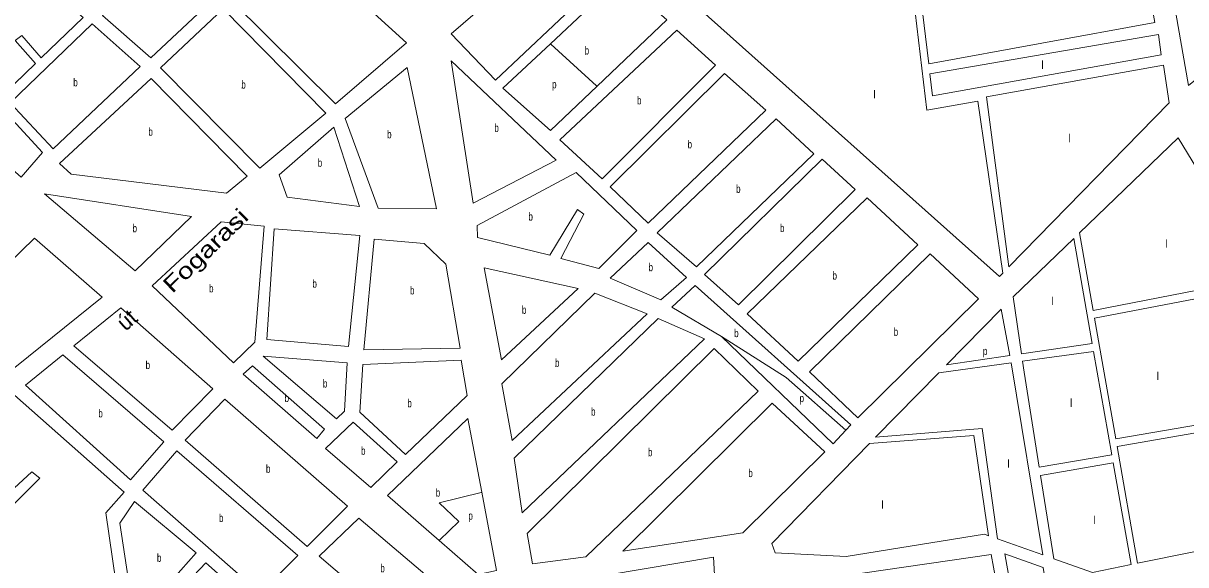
# Model space of a CAD drawing. Extents: x 639657 to 671642, y 222838 to 252123.
# Drawn here: x 656035 to 657488, y 240268 to 240945 of the extents above; entities that cross this region are included whole.
import ezdxf
from ezdxf.enums import TextEntityAlignment as Align

# ---------------------------------------------------------------- set-up
doc = ezdxf.new("R2010")
doc.units = 0
doc.header["$LTSCALE"] = 4
doc.layers.add('1', color=7, linetype='Continuous', lineweight=13)
doc.layers.add('21', color=7, linetype='Continuous', lineweight=13)
doc.layers.add('22', color=7, linetype='Continuous')
doc.layers.add('7', color=7, linetype='Continuous')

msp = doc.modelspace()

# ---------------------------------------------------------------- linework, layer by layer
at = {"layer": '1'}
for p, q in [((657136.629, 241148.604), (657166.767, 240894.142)), ((657136.979, 241063.444), (657164.438, 240836.335)), ((656781.01, 241000.87), (656693.973, 240919.436)), ((657168.234, 240881.754), (657171.48, 240854.349)), ((657228.235, 240847.536), (657164.438, 240836.335)), ((657228.235, 240847.536), (657259.221, 240632.78)), ((657238.795, 240853.209), (657266.954, 240640.684)), ((657347.925, 240676.149), (657371.052, 240544.729)), ((657355.28, 240683.242), (657372.312, 240586.069)), ((657372.312, 240586.069), (657584.526, 240627.362)), ((657373.977, 240576.57), (657590.365, 240617.76)), ((657373.977, 240576.57), (657400.384, 240425.912)), ((657282.435, 240531.809), (657371.052, 240544.729)), ((657188.923, 240518.175), (657267.928, 240529.694)), ((657283.753, 240522.779), (657372.757, 240535.046)), ((657372.757, 240535.046), (657395.536, 240405.606)), ((657179.336, 240508.389), (657269.819, 240520.86)), ((657269.819, 240520.86), (657309.411, 240280.772)), ((657285.76, 240509.03), (657283.753, 240522.779)), ((657100.276, 240427.684), (657179.336, 240508.389)), ((657285.76, 240509.03), (657304.753, 240390.268)), ((657400.384, 240425.912), (657678.023, 240473.609)), ((657402.062, 240416.343), (657683.58, 240464.47)), ((656590.64, 240451.06), (656608.126, 240358.923)), ((657069.15, 240443.25), (657063.3, 240436.76)), ((657402.062, 240416.343), (657427.671, 240270.238)), ((657304.753, 240390.268), (657395.536, 240405.606)), ((657306.41, 240379.901), (657397.25, 240395.872)), ((657397.25, 240395.872), (657419.645, 240268.617)), ((657306.41, 240379.901), (657323.033, 240275.963)), ((657309.411, 240280.772), (657252.778, 240300.766))]:
    msp.add_line(p, q, dxfattribs=at)
for points in [[(657166.767, 240894.142), (657449.16, 240945.75), (657423.18, 241089.57), (657353.118, 241180.791)], [(656966.127, 241049.097), (656879.71, 240963.54), (657255.16, 240628.63), (657259.221, 240632.78)], [(656752.173, 240866.261), (656839.51, 240949.23), (656781.01, 241000.87)], [(656693.973, 240919.436), (656634.36, 240863.66), (656693.95, 240810.95), (656752.173, 240866.261)], [(657171.48, 240854.349), (657457.1, 240905.36), (657453.59, 240930.73), (657168.234, 240881.754)], [(657266.954, 240640.684), (657467.24, 240845.39), (657459.84, 240892.63), (657238.795, 240853.209)], [(657355.28, 240683.242), (657478.36, 240801.95), (657584.526, 240627.362)], [(657282.435, 240531.809), (657272.05, 240602.97), (657347.925, 240676.149)], [(656907.848, 240553.733), (656845.85, 240590.26), (656874.65, 240617.37), (657069.15, 240443.25)], [(657188.923, 240518.175), (657257.13, 240587.8), (657267.928, 240529.694)], [(656907.848, 240553.733), (657047.389, 240419.679), (657063.3, 240436.76)], [(657683.58, 240464.47), (657760.79, 240337.5), (657427.671, 240270.238)], [(656554.807, 240298.761), (656490.4, 240355.09), (656590.64, 240451.06)], [(657100.276, 240427.684), (657233.255, 240438.672), (657252.778, 240300.766)], [(657241.545, 240304.732), (657223.209, 240429.735), (657092.623, 240419.872)], [(657241.545, 240304.732), (657236.45, 240306.53), (657063.59, 240278.74), (656974.85, 240283.37), (656970.45, 240295.16), (657092.623, 240419.872)], [(656608.126, 240358.923), (656626.69, 240261.1), (656603.62, 240256.07), (656554.807, 240298.761)], [(657419.645, 240268.617), (657371.42, 240258.88), (657323.033, 240275.963)]]:
    msp.add_lwpolyline(points, dxfattribs=at)
for points in [[(656304.77, 241117.26), (656134.16, 240954.59), (656194.82, 240901.89), (656364.39, 241061.33)], [(657574.52, 240934.44), (657491.24, 240867.09), (657453.89, 241081.76)], [(656513.99, 240920.7), (656425.41, 240844.17), (656295.27, 240973.14), (656374.73, 241047.44)], [(656716.53, 241058.38), (656569.8, 240931.92), (656625.13, 240873.8), (656770.17, 241010.99)], [(656057.73, 240901.66), (656109.99, 240952.24), (656038.49, 241013.99), (655946.28, 240922.92), (656010.83, 240856.28), (656050.43, 240894.6), (656025.3, 240923.58), (656033.31, 240929.56)], [(656413.15, 240832.78), (656330.96, 240763.83), (656206.76, 240889.1), (656285.15, 240962.85)], [(656121.35, 240944.27), (656018.99, 240845.6), (656072.71, 240788), (656181.48, 240891.03)], [(656851.99, 240936.43), (656705.88, 240799.23), (656758.45, 240750.76), (656900.21, 240892.77)], [(656514.79, 240889.53), (656437.4, 240826), (656478.69, 240714.02), (656551.81, 240713.02)], [(656570.09, 240898.06), (656597.44, 240720.39), (656701.26, 240773.93)], [(656195.05, 240876.1), (656080.39, 240769.79), (656095.01, 240756.32), (656289.29, 240732.85), (656314.91, 240754.02)], [(656911.59, 240882.11), (656768.75, 240740.64), (656815.91, 240695.35), (656963.06, 240836.32)], [(655973.11, 240804.9), (656032.69, 240752.73), (656059.31, 240783.59), (656007.75, 240839.59)], [(656423.51, 240815.13), (656355.22, 240755.44), (656365.14, 240727.57), (656455.3, 240716.2)], [(656976.06, 240825.68), (656827.31, 240683.08), (656876.6, 240640.5), (657023.2, 240782.01)], [(657033.48, 240775.11), (656886.36, 240630.91), (656929.16, 240593.11), (657074.66, 240737.29)], [(656133.99, 240602.55), (655932.19, 240440.7), (655876.87, 240496.13), (655911.51, 240531.35), (655873.06, 240563.28), (655839.99, 240530.53), (655785.88, 240586.59), (655946.57, 240765.98), (656008.86, 240711.15), (655981.23, 240674.9), (656016.43, 240644.56), (656049.48, 240676.55)], [(656726.13, 240758.55), (656602.52, 240692.48), (656602.65, 240677.43), (656693.16, 240655.08), (656727.6, 240712.34), (656735.72, 240706.5), (656707.17, 240650.9), (656754.58, 240638.4), (656802.02, 240686.09)], [(656061.9, 240732.02), (656175.1, 240635.69), (656245.47, 240703.46)], [(657089.81, 240726.67), (656940, 240581.91), (657003.41, 240522.78), (657153.21, 240668.08)], [(656196.22, 240617.05), (656298.12, 240520.63), (656324.78, 240546.65), (656336.42, 240691.32), (656282.62, 240696.78)], [(656441.48, 240541.09), (656339.8, 240550), (656348.82, 240688.2), (656455.87, 240679.96)], [(656473.65, 240675.28), (656460.87, 240537.04), (656581.27, 240539.13), (656563.16, 240643.78), (656536.05, 240669.89)], [(656816.12, 240671.16), (656768.66, 240626.69), (656831.8, 240599.28), (656863.81, 240627.49)], [(657168.36, 240656.92), (657017.51, 240509.47), (657078.22, 240451.93), (657229.06, 240600.46)], [(656728.46, 240613.46), (656611.04, 240639.34), (656633, 240524.51)], [(656814.75, 240581.93), (656646.25, 240423.58), (656633.27, 240494.42), (656749.48, 240607.72)], [(656157.22, 240589.31), (656098.5, 240542.06), (656221.44, 240436.68), (656272.07, 240488.16)], [(656886.52, 240550.83), (656658.86, 240333.39), (656648.59, 240401.56), (656828.77, 240576.14)], [(656038.18, 240492.65), (656169.3, 240374.43), (656210.82, 240422.08), (656084.62, 240530.66)], [(656335.15, 240529), (656426.68, 240450.76), (656436.81, 240460.52), (656440.05, 240520.74)], [(656459.42, 240518.76), (656582.48, 240524.09), (656589.85, 240480.08), (656513.07, 240406.34), (656455.63, 240459.06)], [(656738.36, 240278.16), (656953.74, 240485.28), (656898.45, 240538.56), (656664.99, 240307.65), (656671.77, 240269.54)], [(656321.81, 240517.06), (656411.74, 240437.74), (656402.16, 240426.37), (656310.07, 240506.75)], [(656038.26, 240112.12), (656167.07, 240135.24), (656138.48, 240333.32), (656161.37, 240359.31), (656024.31, 240480.17), (655954.37, 240424.76), (656018.37, 240359.19), (656046.1, 240384.68), (656055.85, 240376.7), (656017.48, 240338.22), (655942.63, 240414.45), (655887.738, 240364.976), (655929.677, 240318.542), (655946.632, 240334.615), (655986.76, 240284.75), (656010.24, 240243.03)], [(656237.68, 240423.91), (656389.89, 240291.36), (656440.52, 240341.77), (656287.23, 240475.39)], [(656934.28, 240308.13), (656784.53, 240285.54), (656971.08, 240470.38), (657036.65, 240409.66)], [(656469.35, 240365.12), (656413.02, 240413.56), (656447.68, 240446.64), (656502.4, 240397.11)], [(656184.46, 240361.66), (656331.27, 240232.83), (656378.16, 240279.98), (656227.04, 240410.92)], [(656155.79, 240320.57), (656174.61, 240196.57), (656251.27, 240283.21), (656174.37, 240347.6)], [(656405.05, 240279.13), (656507.95, 240191.31), (656589.112, 240206.922), (656575.95, 240223.59), (656454.63, 240326.84)], [(656635.19, 240233.93), (656897.56, 240278.06), (656899.09, 240255.92), (656638.91, 240215.52)], [(657253.48, 240233.63), (656962.15, 240185.75), (656954.81, 240239.13), (657244.73, 240281.34)], [(657328.13, 240149.82), (657286.25, 240143.56), (657261.68, 240282.1), (657309.54, 240265.2)], [(656263.2, 240270.95), (656232.31, 240237.91), (656291.07, 240184.56), (656301.02, 240154.78), (656378.05, 240169.26)]]:
    msp.add_lwpolyline(points, close=True, dxfattribs=at)
at = {"layer": '21'}
for points in [[(656693.973, 240919.436), (656694.473, 240918.979), (656751.673, 240866.718), (656752.173, 240866.261)], [(657063.3, 240436.76), (656988.54, 240502.24), (656907.848, 240553.733)], [(656554.807, 240298.761), (656555.307, 240299.239), (656579.648, 240322.49), (656555.088, 240345.949), (656607.626, 240358.801), (656608.126, 240358.923)]]:
    msp.add_lwpolyline(points, dxfattribs=at)

# ---------------------------------------------------------------- texts
at = {"layer": '22', "width": 1.3}
msp.add_text('Fogarasi', height=20, rotation=44.321, dxfattribs=at).set_placement((656270.001, 240653.832), align=Align.CENTER)
at = {"layer": '22'}
msp.add_text('út', height=20, rotation=41.04, dxfattribs=at).set_placement((656171.323, 240566.728), align=Align.CENTER)
at = {"layer": '7', "width": 0.75}
for s, p in [('b', (656736.713, 240905.91)), ('b', (656097.746, 240866.135)), ('b', (656307.688, 240863.34)), ('p', (656696.073, 240863.703)), ('b', (656802.124, 240843.595)), ('b', (656191.586, 240804.475)), ('b', (656623.864, 240809.225)), ('b', (656489.908, 240801.275)), ('b', (656865.345, 240788.73)), ('b', (656403.162, 240765.665)), ('b', (656925.999, 240733.09)), ('b', (656666.498, 240698.475)), ('b', (656171.806, 240683.855)), ('b', (656980.815, 240684.11)), ('b', (656816.566, 240635.22)), ('b', (657046.41, 240624.725)), ('b', (656267.406, 240608.705)), ('b', (656396.561, 240614.645)), ('b', (656518.465, 240606.16)), ('b', (656658.319, 240581.925)), ('b', (656923.54, 240552.781)), ('b', (657122.905, 240554.425)), ('b', (656699.633, 240515.65)), ('p', (657234.354, 240530.415)), ('b', (656188.14, 240512.995)), ('b', (656409.652, 240489.88)), ('b', (656361.715, 240471.715)), ('b', (656515.196, 240465.215)), ('p', (657005.296, 240471.594)), ('b', (656129.036, 240452.545)), ('b', (656744.721, 240454.765)), ('b', (656457.331, 240405.88)), ('b', (656815.863, 240404.05)), ('b', (656338.509, 240383.375)), ('b', (656941.246, 240377.96)), ('b', (656550.643, 240353.565)), ('b', (656279.803, 240321.875)), ('p', (656591.461, 240324.696)), ('b', (656202.288, 240272.085)), ('b', (656481.402, 240259.075))]:
    msp.add_text(s, height=10, dxfattribs=at).set_placement(p)
at = {"layer": '7'}
for p in [(657307.363, 240887.959), (657097.493, 240851.094), (657340.853, 240796.355), (657462.533, 240664.535), (657319.643, 240593.039), (657451.37, 240499.201), (657343.086, 240465.688), (657264.943, 240389.724), (657107.541, 240338.336), (657372.111, 240319.345)]:
    msp.add_text('l', height=10, dxfattribs=at).set_placement(p)

doc.saveas('drawing.dxf')
